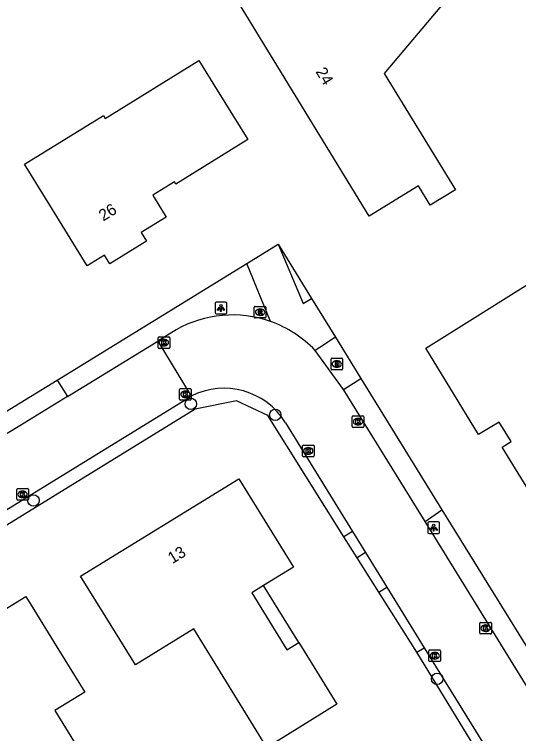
# Model space of a CAD drawing. Extents: x 157321 to 158827, y 386650 to 388532.
# Drawn here: x 158546.2 to 158589.7, y 387376.1 to 387438.2 of the extents above; entities that cross this region are included whole.
import ezdxf

# ---------------------------------------------------------------- set-up
doc = ezdxf.new("R2010")
doc.units = 0
for name, color, linetype in [('IMGEO_Boom', 7, 'Continuous'), ('IMGEO_Brandkraan', 7, 'Continuous'), ('IMGEO_Groenvoorziening', 7, 'Continuous'), ('IMGEO_Kolk', 7, 'Continuous'), ('IMGEO_Lichtpunt', 7, 'Continuous'), ('IMGEO_Pand', 7, 'Continuous'), ('IMGEO_Pand_nummerreeks', 7, 'Continuous'), ('IMGEO_Pand_overbouw', 7, 'Continuous'), ('IMGEO_Rijbaan_lokaal_gesloten', 7, 'Continuous'), ('IMGEO_Rioolput', 7, 'Continuous'), ('IMGEO_Voetpad_open', 7, 'Continuous')]:
    doc.layers.add(name, color=color, linetype=linetype)

msp = doc.modelspace()

# ---------------------------------------------------------------- linework, layer by layer
at = {"layer": 'IMGEO_Boom'}
for centre in [(158561.448, 387404.583), (158568.742, 387403.638), (158547.873, 387396.246), (158582.71, 387380.864)]:
    msp.add_circle(centre, 0.489, dxfattribs=at)
at = {"layer": 'IMGEO_Brandkraan'}
for p, q in [((158573.55, 387407.593), (158573.55, 387408.445)), ((158573.625, 387408.519), (158574.477, 387408.519)), ((158574.038, 387408.299), (158574.063, 387408.299)), ((158574.551, 387408.445), (158574.551, 387407.593)), ((158574.477, 387407.519), (158573.625, 387407.519)), ((158574.061, 387407.739), (158574.036, 387407.739))]:
    msp.add_line(p, q, dxfattribs=at)
for points in [[(158573.55, 387407.593), (158573.55, 387408.445)], [(158573.625, 387408.519), (158574.477, 387408.519)], [(158573.898, 387408.219), (158573.898, 387407.819), (158574.111, 387407.819)], [(158574.129, 387408.219), (158573.898, 387408.219)], [(158574.077, 387408.138), (158574.023, 387408.138), (158574.023, 387408.062)], [(158574.551, 387408.445), (158574.551, 387407.593)], [(158574.477, 387407.519), (158573.625, 387407.519)], [(158574.023, 387408.062), (158574.076, 387408.062)], [(158574.085, 387407.986), (158574.023, 387407.986), (158574.023, 387407.905)], [(158574.023, 387407.905), (158574.085, 387407.905)]]:
    msp.add_lwpolyline(points, dxfattribs=at)
for centre, radius, start, end in [((158573.627, 387408.443), 0.0765, 91.55205, 178.44795), ((158573.627, 387408.443), 0.0765, 91.55205, 178.44795), ((158574.078, 387408.1), 0.0379, 267.82845, 90.93552), ((158574.133, 387408.074), 0.145, 59.4692, 91.53667), ((158574.158, 387408.121), 0.0922, 285.51372, 58.15012), ((158574.475, 387408.443), 0.0765, 1.55205, 88.44795), ((158574.475, 387408.443), 0.0765, 1.55205, 88.44795), ((158573.627, 387407.595), 0.0765, 181.55205, 268.44795), ((158573.627, 387407.595), 0.0765, 181.55205, 268.44795), ((158574.086, 387407.945), 0.0404, 269.87594, 90.50774), ((158574.117, 387408.07), 0.251, 268.66757, 293.53466), ((158574.163, 387407.929), 0.105, 301.31148, 78.98903), ((158574.475, 387407.595), 0.0765, 271.55205, 358.44795), ((158574.475, 387407.595), 0.0765, 271.55205, 358.44795)]:
    msp.add_arc(centre, radius, start, end, dxfattribs=at)
for centre, major_axis, ratio, start_param, end_param in [((158574.037, 387408.019), (-0.387, 0.002), 0.722429, 4.712389, 7.853982), ((158574.062, 387408.019), (-0.39, 0.002), 0.717154, 1.570796, 4.712389)]:
    msp.add_ellipse(centre, major_axis=major_axis, ratio=ratio, start_param=start_param, end_param=end_param, dxfattribs=at)
at = {"layer": 'IMGEO_Groenvoorziening'}
for points in [[(158568.989, 387418.348), (158571.864, 387413.688)], [(158549.917, 387406.635), (158566.291, 387416.691)], [(158573.938, 387410.326), (158576.133, 387406.768)], [(158574.665, 387393.124), (158568.087, 387403.568), (158565.393, 387404.854), (158561.827, 387404.127), (158545.58, 387394.122)], [(158583.128, 387395.434), (158600.442, 387367.498)], [(158577.685, 387388.329), (158575.807, 387391.31)], [(158588.63, 387370.577), (158587.318, 387372.744), (158580.966, 387383.161)]]:
    msp.add_lwpolyline(points, dxfattribs=at)
at = {"layer": 'IMGEO_Kolk'}
for p, q in [((158558.631, 387409.439), (158558.631, 387410.291)), ((158558.706, 387410.365), (158559.558, 387410.365)), ((158559.119, 387410.145), (158559.144, 387410.145)), ((158559.632, 387410.291), (158559.632, 387409.439)), ((158559.558, 387409.365), (158558.706, 387409.365)), ((158559.142, 387409.585), (158559.117, 387409.585)), ((158560.486, 387404.985), (158560.486, 387405.837)), ((158560.561, 387405.911), (158561.413, 387405.911)), ((158560.974, 387405.691), (158560.999, 387405.691)), ((158561.487, 387405.837), (158561.487, 387404.985)), ((158560.997, 387405.131), (158560.972, 387405.131)), ((158561.413, 387404.911), (158560.561, 387404.911)), ((158575.38, 387402.624), (158575.38, 387403.476)), ((158575.455, 387403.55), (158576.307, 387403.55)), ((158575.868, 387403.33), (158575.893, 387403.33)), ((158576.381, 387403.476), (158576.381, 387402.624)), ((158576.307, 387402.55), (158575.455, 387402.55)), ((158575.891, 387402.77), (158575.866, 387402.77)), ((158571.089, 387400.101), (158571.089, 387400.953)), ((158571.164, 387401.027), (158572.016, 387401.027)), ((158571.577, 387400.807), (158571.602, 387400.807)), ((158572.09, 387400.953), (158572.09, 387400.101)), ((158572.016, 387400.027), (158571.164, 387400.027)), ((158571.6, 387400.247), (158571.575, 387400.247)), ((158546.429, 387396.352), (158546.429, 387397.204)), ((158546.504, 387397.278), (158547.356, 387397.278)), ((158546.917, 387397.058), (158546.942, 387397.058)), ((158547.43, 387397.204), (158547.43, 387396.352)), ((158546.94, 387396.498), (158546.915, 387396.498)), ((158547.356, 387396.278), (158546.504, 387396.278)), ((158586.386, 387384.806), (158586.386, 387385.658)), ((158586.461, 387385.732), (158587.313, 387385.732)), ((158586.874, 387385.512), (158586.899, 387385.512)), ((158587.387, 387385.658), (158587.387, 387384.806)), ((158587.313, 387384.732), (158586.461, 387384.732)), ((158586.897, 387384.952), (158586.872, 387384.952)), ((158582.001, 387382.426), (158582.001, 387383.278)), ((158582.076, 387383.352), (158582.928, 387383.352)), ((158583.002, 387383.278), (158583.002, 387382.426)), ((158582.489, 387383.132), (158582.514, 387383.132)), ((158582.928, 387382.352), (158582.076, 387382.352)), ((158582.512, 387382.572), (158582.487, 387382.572))]:
    msp.add_line(p, q, dxfattribs=at)
for points in [[(158558.631, 387409.439), (158558.631, 387410.291)], [(158558.706, 387410.365), (158559.558, 387410.365)], [(158558.952, 387410.065), (158559.075, 387410.065), (158559.075, 387409.914), (158559.205, 387410.065), (158559.369, 387410.065), (158559.223, 387409.914), (158559.376, 387409.665), (158559.224, 387409.665), (158559.139, 387409.829), (158559.075, 387409.762), (158559.075, 387409.665), (158558.952, 387409.665), (158558.952, 387410.065)], [(158559.632, 387410.291), (158559.632, 387409.439)], [(158559.558, 387409.365), (158558.706, 387409.365)], [(158560.486, 387404.985), (158560.486, 387405.837)], [(158560.561, 387405.911), (158561.413, 387405.911)], [(158560.807, 387405.611), (158560.93, 387405.611), (158560.93, 387405.46), (158561.06, 387405.611), (158561.224, 387405.611), (158561.078, 387405.46), (158561.231, 387405.211), (158561.079, 387405.211), (158560.994, 387405.375), (158560.93, 387405.308), (158560.93, 387405.211), (158560.807, 387405.211), (158560.807, 387405.611)], [(158561.487, 387405.837), (158561.487, 387404.985)], [(158561.413, 387404.911), (158560.561, 387404.911)], [(158575.38, 387402.624), (158575.38, 387403.476)], [(158575.455, 387403.55), (158576.307, 387403.55)], [(158575.701, 387403.25), (158575.824, 387403.25), (158575.824, 387403.099), (158575.954, 387403.25), (158576.118, 387403.25), (158575.972, 387403.099), (158576.125, 387402.85), (158575.973, 387402.85), (158575.888, 387403.014), (158575.824, 387402.947), (158575.824, 387402.85), (158575.701, 387402.85), (158575.701, 387403.25)], [(158576.381, 387403.476), (158576.381, 387402.624)], [(158576.307, 387402.55), (158575.455, 387402.55)], [(158571.089, 387400.101), (158571.089, 387400.953)], [(158571.164, 387401.027), (158572.016, 387401.027)], [(158571.41, 387400.727), (158571.533, 387400.727), (158571.533, 387400.576), (158571.663, 387400.727), (158571.827, 387400.727), (158571.681, 387400.576), (158571.834, 387400.327), (158571.682, 387400.327), (158571.597, 387400.491), (158571.533, 387400.424), (158571.533, 387400.327), (158571.41, 387400.327), (158571.41, 387400.727)], [(158572.09, 387400.953), (158572.09, 387400.101)], [(158572.016, 387400.027), (158571.164, 387400.027)], [(158546.429, 387396.352), (158546.429, 387397.204)], [(158546.504, 387397.278), (158547.356, 387397.278)], [(158546.75, 387396.978), (158546.873, 387396.978), (158546.873, 387396.827), (158547.003, 387396.978), (158547.167, 387396.978), (158547.021, 387396.827), (158547.174, 387396.578), (158547.022, 387396.578), (158546.937, 387396.742), (158546.873, 387396.675), (158546.873, 387396.578), (158546.75, 387396.578), (158546.75, 387396.978)], [(158547.43, 387397.204), (158547.43, 387396.352)], [(158547.356, 387396.278), (158546.504, 387396.278)], [(158586.386, 387384.806), (158586.386, 387385.658)], [(158586.461, 387385.732), (158587.313, 387385.732)], [(158586.707, 387385.432), (158586.83, 387385.432), (158586.83, 387385.281), (158586.96, 387385.432), (158587.124, 387385.432), (158586.978, 387385.281), (158587.131, 387385.032), (158586.979, 387385.032), (158586.894, 387385.196), (158586.83, 387385.129), (158586.83, 387385.032), (158586.707, 387385.032), (158586.707, 387385.432)], [(158587.387, 387385.658), (158587.387, 387384.806)], [(158587.313, 387384.732), (158586.461, 387384.732)], [(158582.001, 387382.426), (158582.001, 387383.278)], [(158582.076, 387383.352), (158582.928, 387383.352)], [(158583.002, 387383.278), (158583.002, 387382.426)], [(158582.322, 387383.052), (158582.445, 387383.052), (158582.445, 387382.901), (158582.575, 387383.052), (158582.739, 387383.052), (158582.593, 387382.901), (158582.746, 387382.652), (158582.594, 387382.652), (158582.509, 387382.816), (158582.445, 387382.749), (158582.445, 387382.652), (158582.322, 387382.652), (158582.322, 387383.052)], [(158582.928, 387382.352), (158582.076, 387382.352)]]:
    msp.add_lwpolyline(points, dxfattribs=at)
for centre, start, end in [((158558.708, 387410.289), 91.55205, 178.44795), ((158558.708, 387410.289), 91.55205, 178.44795), ((158559.556, 387410.289), 1.55205, 88.44795), ((158559.556, 387410.289), 1.55205, 88.44795), ((158558.708, 387409.441), 181.55205, 268.44795), ((158558.708, 387409.441), 181.55205, 268.44795), ((158559.556, 387409.441), 271.55205, 358.44795), ((158559.556, 387409.441), 271.55205, 358.44795), ((158560.563, 387405.835), 91.55205, 178.44795), ((158560.563, 387405.835), 91.55205, 178.44795), ((158561.411, 387405.835), 1.55205, 88.44795), ((158561.411, 387405.835), 1.55205, 88.44795), ((158560.563, 387404.987), 181.55205, 268.44795), ((158560.563, 387404.987), 181.55205, 268.44795), ((158561.411, 387404.987), 271.55205, 358.44795), ((158561.411, 387404.987), 271.55205, 358.44795), ((158575.457, 387403.474), 91.55205, 178.44795), ((158575.457, 387403.474), 91.55205, 178.44795), ((158576.305, 387403.474), 1.55205, 88.44795), ((158576.305, 387403.474), 1.55205, 88.44795), ((158575.457, 387402.626), 181.55205, 268.44795), ((158575.457, 387402.626), 181.55205, 268.44795), ((158576.305, 387402.626), 271.55205, 358.44795), ((158576.305, 387402.626), 271.55205, 358.44795), ((158571.166, 387400.951), 91.55205, 178.44795), ((158571.166, 387400.951), 91.55205, 178.44795), ((158572.014, 387400.951), 1.55205, 88.44795), ((158572.014, 387400.951), 1.55205, 88.44795), ((158571.166, 387400.103), 181.55205, 268.44795), ((158571.166, 387400.103), 181.55205, 268.44795), ((158572.014, 387400.103), 271.55205, 358.44795), ((158572.014, 387400.103), 271.55205, 358.44795), ((158546.506, 387397.202), 91.55205, 178.44795), ((158546.506, 387397.202), 91.55205, 178.44795), ((158547.354, 387397.202), 1.55205, 88.44795), ((158547.354, 387397.202), 1.55205, 88.44795), ((158546.506, 387396.354), 181.55205, 268.44795), ((158546.506, 387396.354), 181.55205, 268.44795), ((158547.354, 387396.354), 271.55205, 358.44795), ((158547.354, 387396.354), 271.55205, 358.44795), ((158586.463, 387385.656), 91.55205, 178.44795), ((158586.463, 387385.656), 91.55205, 178.44795), ((158587.311, 387385.656), 1.55205, 88.44795), ((158587.311, 387385.656), 1.55205, 88.44795), ((158586.463, 387384.808), 181.55205, 268.44795), ((158586.463, 387384.808), 181.55205, 268.44795), ((158587.311, 387384.808), 271.55205, 358.44795), ((158587.311, 387384.808), 271.55205, 358.44795), ((158582.078, 387383.276), 91.55205, 178.44795), ((158582.078, 387383.276), 91.55205, 178.44795), ((158582.926, 387383.276), 1.55205, 88.44795), ((158582.926, 387383.276), 1.55205, 88.44795), ((158582.078, 387382.428), 181.55205, 268.44795), ((158582.078, 387382.428), 181.55205, 268.44795), ((158582.926, 387382.428), 271.55205, 358.44795), ((158582.926, 387382.428), 271.55205, 358.44795)]:
    msp.add_arc(centre, 0.0765, start, end, dxfattribs=at)
for centre, major_axis, ratio, start_param, end_param in [((158559.118, 387409.865), (-0.387, 0.002), 0.722429, 4.712389, 7.853982), ((158559.143, 387409.865), (-0.39, 0.002), 0.717154, 1.570796, 4.712389), ((158560.973, 387405.411), (-0.387, 0.002), 0.722429, 4.712389, 7.853982), ((158560.998, 387405.411), (-0.39, 0.002), 0.717154, 1.570796, 4.712389), ((158575.867, 387403.05), (-0.387, 0.002), 0.722429, 4.712389, 7.853982), ((158575.892, 387403.05), (-0.39, 0.002), 0.717154, 1.570796, 4.712389), ((158571.576, 387400.527), (-0.387, 0.002), 0.722429, 4.712389, 7.853982), ((158571.601, 387400.527), (-0.39, 0.002), 0.717154, 1.570796, 4.712389), ((158546.916, 387396.778), (-0.387, 0.002), 0.722429, 4.712389, 7.853982), ((158546.941, 387396.778), (-0.39, 0.002), 0.717154, 1.570796, 4.712389), ((158586.873, 387385.232), (-0.387, 0.002), 0.722429, 4.712389, 7.853982), ((158586.898, 387385.232), (-0.39, 0.002), 0.717154, 1.570796, 4.712389), ((158582.488, 387382.852), (-0.387, 0.002), 0.722429, 4.712389, 7.853982), ((158582.513, 387382.852), (-0.39, 0.002), 0.717154, 1.570796, 4.712389)]:
    msp.add_ellipse(centre, major_axis=major_axis, ratio=ratio, start_param=start_param, end_param=end_param, dxfattribs=at)
at = {"layer": 'IMGEO_Lichtpunt'}
for p, q in [((158563.549, 387413.254), (158563.549, 387412.447)), ((158563.549, 387413.254), (158563.549, 387412.447)), ((158564.451, 387413.349), (158563.643, 387413.349)), ((158564.451, 387413.349), (158563.643, 387413.349)), ((158564.545, 387412.447), (158564.545, 387413.254)), ((158564.545, 387412.447), (158564.545, 387413.254)), ((158563.643, 387412.353), (158564.451, 387412.353)), ((158563.643, 387412.353), (158564.451, 387412.353)), ((158581.915, 387394.299), (158581.915, 387393.492)), ((158581.915, 387394.299), (158581.915, 387393.492)), ((158582.817, 387394.394), (158582.009, 387394.394)), ((158582.817, 387394.394), (158582.009, 387394.394)), ((158582.911, 387393.492), (158582.911, 387394.299)), ((158582.911, 387393.492), (158582.911, 387394.299)), ((158582.009, 387393.398), (158582.817, 387393.398)), ((158582.009, 387393.398), (158582.817, 387393.398))]:
    msp.add_line(p, q, dxfattribs=at)
for points in [[(158563.923, 387412.918), (158563.962, 387412.89), (158563.774, 387412.628), (158563.736, 387412.655), (158563.923, 387412.918)], [(158564.025, 387412.87), (158564.072, 387412.87), (158564.072, 387412.548), (158564.025, 387412.548), (158564.025, 387412.87)], [(158564.135, 387412.89), (158564.173, 387412.917), (158564.36, 387412.655), (158564.321, 387412.627), (158564.135, 387412.89)], [(158582.289, 387393.963), (158582.328, 387393.935), (158582.14, 387393.673), (158582.102, 387393.7), (158582.289, 387393.963)], [(158582.391, 387393.915), (158582.438, 387393.915), (158582.438, 387393.593), (158582.391, 387393.593), (158582.391, 387393.915)], [(158582.501, 387393.935), (158582.539, 387393.962), (158582.726, 387393.7), (158582.687, 387393.672), (158582.501, 387393.935)]]:
    msp.add_lwpolyline(points, dxfattribs=at)
for centre in [(158564.048, 387413.052), (158582.414, 387394.097)]:
    msp.add_circle(centre, 0.0994, dxfattribs=at)
for centre, start, end in [((158563.643, 387413.254), 90, 180), ((158563.643, 387413.254), 90, 180), ((158564.451, 387413.254), 0, 90), ((158564.451, 387413.254), 0, 90), ((158563.643, 387412.447), 180, 270), ((158563.643, 387412.447), 180, 270), ((158564.451, 387412.447), 270, 0), ((158564.451, 387412.447), 270, 360), ((158582.009, 387394.299), 90, 180), ((158582.009, 387394.299), 90, 180), ((158582.817, 387394.299), 0, 90), ((158582.817, 387394.299), 0, 90), ((158582.009, 387393.492), 180, 270), ((158582.009, 387393.492), 180, 270), ((158582.817, 387393.492), 270, 0), ((158582.817, 387393.492), 270, 360)]:
    msp.add_arc(centre, 0.0946, start, end, dxfattribs=at)
at = {"layer": 'IMGEO_Pand'}
for points in [[(158582.84, 387453.29), (158588.04, 387444.85), (158578.146, 387433.095), (158584.28, 387423.05), (158582.1, 387421.73), (158581.11, 387423.38), (158576.85, 387420.77), (158564.08, 387441.68), (158568.56, 387444.44), (158569.88, 387442.32), (158571.61, 387443.34), (158571.341, 387444.684), (158571.451, 387446.034), (158572.013, 387447.447), (158572.85, 387448.383), (158574.236, 387449.08), (158575.746, 387449.274), (158576.953, 387449.168), (158578.68, 387448.35), (158582.84, 387453.29)], [(158553.91, 387429.46), (158554.068, 387429.205), (158562.155, 387434.203), (158563.731, 387431.653), (158566.36, 387427.4), (158560.159, 387423.55), (158560.039, 387423.749), (158558.17, 387422.589), (158558.29, 387422.39), (158559.32, 387420.69), (158557.177, 387419.371), (158557.632, 387418.634), (158554.448, 387416.672), (158553.992, 387417.412), (158552.51, 387416.5), (158549.886, 387420.756), (158547.11, 387425.26), (158553.91, 387429.46)], [(158590.61, 387397.1), (158588.327, 387400.852), (158589.108, 387401.33), (158588.075, 387403.019), (158587.297, 387402.543), (158586.29, 387401.93), (158581.72, 387409.4), (158585.962, 387412.048), (158591.14, 387415.28)], [(158574.05, 387378.67), (158569.794, 387376.047), (158568.001, 387374.942), (158561.701, 387385.166), (158556.665, 387382.062), (158554.563, 387385.474), (158551.94, 387389.73), (158565.58, 387398.13), (158570.3, 387390.49), (158567.733, 387388.905), (158566.71, 387388.273), (158569.737, 387383.372), (158570.759, 387384.003), (158574.05, 387378.67)], [(158548.749, 387370.148), (158547.169, 387372.719), (158541.448, 387369.203), (158540.401, 387370.906), (158536.996, 387368.813), (158536.422, 387369.748), (158533.804, 387374.007), (158534.664, 387374.535), (158532.99, 387377.26), (158539.577, 387381.302), (158540.362, 387380.023), (158543.345, 387381.854), (158541.671, 387384.581), (158547.21, 387387.98), (158549.827, 387383.721), (158552.29, 387379.713), (158549.719, 387378.133), (158553.015, 387372.769), (158548.749, 387370.148)]]:
    msp.add_lwpolyline(points, dxfattribs=at)
at = {"layer": 'IMGEO_Pand_overbouw'}
msp.add_lwpolyline([(158567.733, 387388.905), (158566.71, 387388.273), (158569.737, 387383.372), (158570.759, 387384.003)], close=True, dxfattribs=at)
at = {"layer": 'IMGEO_Rijbaan_lokaal_gesloten'}
for points in [[(158560.177, 387410.975), (158558.6, 387410.006)], [(158550.793, 387405.209), (158558.6, 387410.006)], [(158558.6, 387410.006), (158561.491, 387405.252)], [(158574.626, 387405.834), (158572.175, 387409.2)], [(158581.683, 387394.428), (158574.626, 387405.834)], [(158544.938, 387395.085), (158561.491, 387405.252)], [(158550.793, 387405.209), (158546.695, 387402.69), (158545.595, 387402.014)], [(158569.622, 387402.956), (158575.418, 387393.568)], [(158598.897, 387366.519), (158581.683, 387394.428)], [(158575.418, 387393.568), (158576.533, 387391.761)], [(158576.533, 387391.761), (158578.381, 387388.768)], [(158578.381, 387388.768), (158581.603, 387383.55)], [(158581.603, 387383.55), (158589.338, 387371.021)]]:
    msp.add_lwpolyline(points, dxfattribs=at)
for centre, radius, start, end in [((158565.038, 387402.389), 9.866, 70.56222, 119.51446), ((158565.039, 387402.393), 9.862, 43.64615, 70.55939), ((158564.318, 387399.717), 6.215, 31.41081, 117.05237)]:
    msp.add_arc(centre, radius, start, end, dxfattribs=at)
at = {"layer": 'IMGEO_Rioolput'}
for p, q in [((158566.926, 387412.068), (158566.926, 387412.92)), ((158567.001, 387412.994), (158567.853, 387412.994)), ((158567.414, 387412.774), (158567.439, 387412.774)), ((158567.927, 387412.92), (158567.927, 387412.068)), ((158567.853, 387411.994), (158567.001, 387411.994)), ((158567.437, 387412.214), (158567.412, 387412.214))]:
    msp.add_line(p, q, dxfattribs=at)
for points in [[(158566.926, 387412.068), (158566.926, 387412.92)], [(158567.001, 387412.994), (158567.853, 387412.994)], [(158567.515, 387412.692), (158567.263, 387412.694), (158567.263, 387412.294)], [(158567.263, 387412.294), (158567.387, 387412.294), (158567.387, 387412.456), (158567.398, 387412.456)], [(158567.441, 387412.613), (158567.387, 387412.613), (158567.387, 387412.532)], [(158567.387, 387412.532), (158567.439, 387412.532)], [(158567.445, 387412.427), (158567.516, 387412.294), (158567.656, 387412.294), (158567.591, 387412.42)], [(158567.927, 387412.92), (158567.927, 387412.068)], [(158567.853, 387411.994), (158567.001, 387411.994)]]:
    msp.add_lwpolyline(points, dxfattribs=at)
for centre, radius, start, end in [((158567.003, 387412.918), 0.0765, 91.55205, 178.44795), ((158567.003, 387412.918), 0.0765, 91.55205, 178.44795), ((158567.397, 387412.403), 0.0533, 26.02933, 88.69889), ((158567.423, 387412.721), 0.19, 274.7715, 282.96867), ((158567.447, 387412.517), 0.0964, 77.00612, 93.18647), ((158567.461, 387412.574), 0.0378, 276.66336, 79.67722), ((158567.514, 387412.582), 0.109, 350.36119, 89.41601), ((158567.512, 387412.582), 0.112, 277.58423, 350.98172), ((158567.496, 387412.367), 0.108, 29.51342, 73.79051), ((158567.851, 387412.918), 0.0765, 1.55205, 88.44795), ((158567.851, 387412.918), 0.0765, 1.55205, 88.44795), ((158567.003, 387412.07), 0.0765, 181.55205, 268.44795), ((158567.003, 387412.07), 0.0765, 181.55205, 268.44795), ((158567.851, 387412.07), 0.0765, 271.55205, 358.44795), ((158567.851, 387412.07), 0.0765, 271.55205, 358.44795)]:
    msp.add_arc(centre, radius, start, end, dxfattribs=at)
for centre, major_axis, ratio, start_param, end_param in [((158567.413, 387412.494), (-0.387, 0.002), 0.722429, 4.712389, 7.853982), ((158567.438, 387412.494), (-0.39, 0.002), 0.717154, 1.570796, 4.712389)]:
    msp.add_ellipse(centre, major_axis=major_axis, ratio=ratio, start_param=start_param, end_param=end_param, dxfattribs=at)
at = {"layer": 'IMGEO_Voetpad_open'}
for points in [[(158566.291, 387416.691), (158568.989, 387418.348)], [(158568.989, 387418.348), (158571.138, 387413.24), (158571.864, 387413.688)], [(158568.321, 387411.693), (158566.291, 387416.691)], [(158571.864, 387413.688), (158573.938, 387410.326)], [(158573.938, 387410.326), (158572.576, 387409.456), (158572.175, 387409.2)], [(158544.718, 387403.442), (158545.818, 387404.117), (158549.917, 387406.635)], [(158549.917, 387406.635), (158550.793, 387405.209)], [(158574.626, 387405.834), (158576.133, 387406.768)], [(158576.133, 387406.768), (158583.128, 387395.434)], [(158581.683, 387394.428), (158583.128, 387395.434)], [(158575.418, 387393.568), (158574.665, 387393.124)], [(158575.807, 387391.31), (158574.665, 387393.124)], [(158576.533, 387391.761), (158575.807, 387391.31)], [(158577.685, 387388.329), (158578.381, 387388.768)], [(158580.966, 387383.161), (158577.685, 387388.329)], [(158580.966, 387383.161), (158581.603, 387383.55)]]:
    msp.add_lwpolyline(points, dxfattribs=at)

# ---------------------------------------------------------------- texts
at = {"layer": 'IMGEO_Pand_nummerreeks'}
for s, rotation, p in [('24', 301.41294, (158572.185, 387433.243)), ('26', 31.60281, (158553.891, 387420.308)), ('13', 31.62625, (158559.854, 387390.752))]:
    msp.add_text(s, height=1, rotation=rotation, dxfattribs=at).set_placement(p)

doc.saveas('drawing.dxf')
